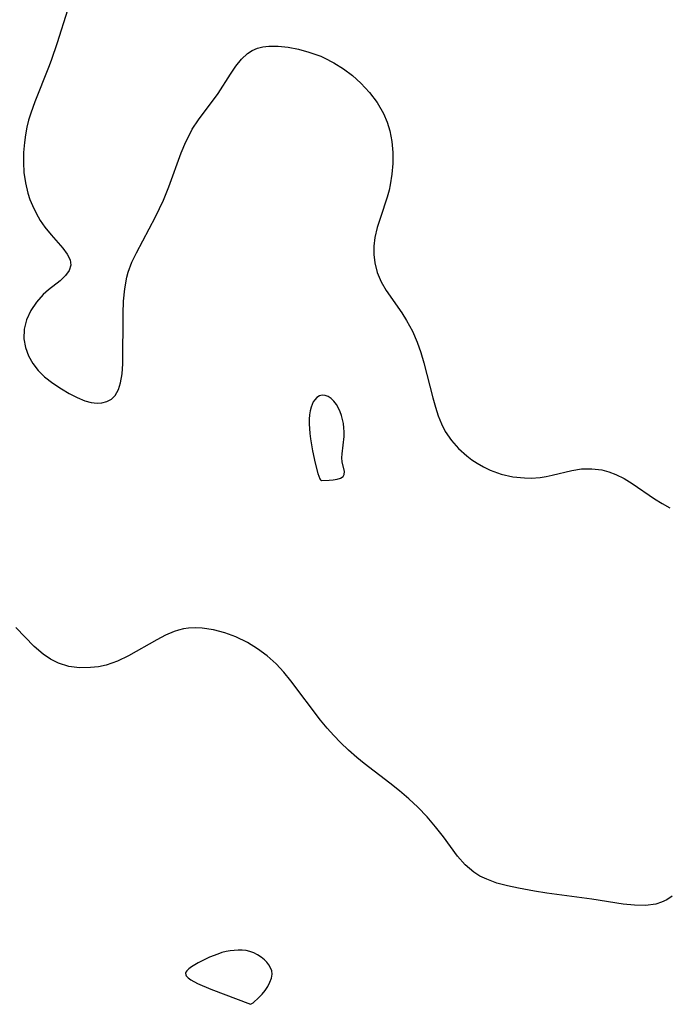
# Model space of a CAD drawing. Header units: metres. Extents: x 1073367 to 1082519, y 1569854 to 1574957.
# Tile 324 of 656: x 1076586 to 1076677, y 1573299 to 1573438. Entities that reach past the tile are written whole.
import ezdxf

# ---------------------------------------------------------------- set-up
doc = ezdxf.new("R2010")
doc.units = ezdxf.units.M
doc.layers.add('CGG_CurvaNivelLidar_v1', color=253, linetype='Continuous', lineweight=30)

msp = doc.modelspace()

# ---------------------------------------------------------------- linework, layer by layer
at = {"layer": 'CGG_CurvaNivelLidar_v1'}
for p, q in [((1076592.6522, 1573439.6436, 68.5), (1076591.195, 1573435.0552, 68.5)), ((1076591.195, 1573435.0552, 68.5), (1076590.342, 1573432.5514, 68.5)), ((1076618.7365, 1573433.975, 68.5), (1076619.4622, 1573434.3015, 68.5)), ((1076619.4622, 1573434.3015, 68.5), (1076620.2409, 1573434.4937, 68.5)), ((1076620.2409, 1573434.4937, 68.5), (1076621.0705, 1573434.5782, 68.5)), ((1076621.0705, 1573434.5782, 68.5), (1076622.3964, 1573434.566, 68.5)), ((1076622.3964, 1573434.566, 68.5), (1076623.8039, 1573434.4164, 68.5)), ((1076623.8039, 1573434.4164, 68.5), (1076625.2615, 1573434.1428, 68.5)), ((1076625.2615, 1573434.1428, 68.5), (1076626.7402, 1573433.7481, 68.5)), ((1076616.4077, 1573431.7495, 68.5), (1076617.226, 1573432.7404, 68.5)), ((1076617.226, 1573432.7404, 68.5), (1076618.0624, 1573433.5231, 68.5)), ((1076618.0624, 1573433.5231, 68.5), (1076618.7365, 1573433.975, 68.5)), ((1076626.7402, 1573433.7481, 68.5), (1076628.3955, 1573433.15, 68.5)), ((1076628.3955, 1573433.15, 68.5), (1076628.8645, 1573432.945, 68.5)), ((1076628.8645, 1573432.945, 68.5), (1076630.2623, 1573432.2261, 68.5)), ((1076589.9783, 1573431.5543, 68.5), (1076588.0199, 1573426.7149, 68.5)), ((1076590.342, 1573432.5514, 68.5), (1076589.9783, 1573431.5543, 68.5)), ((1076615.6408, 1573430.6456, 68.5), (1076616.4077, 1573431.7495, 68.5)), ((1076630.2623, 1573432.2261, 68.5), (1076631.6046, 1573431.3821, 68.5)), ((1076631.6046, 1573431.3821, 68.5), (1076632.8797, 1573430.4292, 68.5)), ((1076613.9061, 1573427.9161, 68.5), (1076615.6408, 1573430.6456, 68.5)), ((1076632.8797, 1573430.4292, 68.5), (1076634.0708, 1573429.3757, 68.5)), ((1076634.0708, 1573429.3757, 68.5), (1076635.3021, 1573428.057, 68.5)), ((1076611.1326, 1573424.1744, 68.5), (1076613.9061, 1573427.9161, 68.5)), ((1076635.3021, 1573428.057, 68.5), (1076636.3758, 1573426.6268, 68.5)), ((1076588.0199, 1573426.7149, 68.5), (1076587.454, 1573425.1312, 68.5)), ((1076636.3758, 1573426.6268, 68.5), (1076637.2596, 1573425.093, 68.5)), ((1076587.454, 1573425.1312, 68.5), (1076587.1533, 1573424.1525, 68.5)), ((1076637.2596, 1573425.093, 68.5), (1076637.7789, 1573423.863, 68.5)), ((1076586.9045, 1573423.1675, 68.5), (1076586.7016, 1573422.0689, 68.5)), ((1076587.1533, 1573424.1525, 68.5), (1076586.9045, 1573423.1675, 68.5)), ((1076610.2655, 1573422.8488, 68.5), (1076611.1326, 1573424.1744, 68.5)), ((1076637.7789, 1573423.863, 68.5), (1076638.1555, 1573422.6134, 68.5)), ((1076586.7016, 1573422.0689, 68.5), (1076586.5601, 1573420.9617, 68.5)), ((1076609.33, 1573421.0498, 68.5), (1076610.0371, 1573422.4521, 68.5)), ((1076610.0371, 1573422.4521, 68.5), (1076610.2655, 1573422.8488, 68.5)), ((1076638.1555, 1573422.6134, 68.5), (1076638.4391, 1573421.1026, 68.5)), ((1076586.5601, 1573420.9617, 68.5), (1076586.4468, 1573419.5505, 68.5)), ((1076608.6847, 1573419.5118, 68.5), (1076609.33, 1573421.0498, 68.5)), ((1076638.4391, 1573421.1026, 68.5), (1076638.5727, 1573419.5664, 68.5)), ((1076586.4468, 1573419.5505, 68.5), (1076586.4157, 1573418.1396, 68.5)), ((1076606.9519, 1573414.7177, 68.5), (1076608.6847, 1573419.5118, 68.5)), ((1076638.5727, 1573419.5664, 68.5), (1076638.5746, 1573418.0237, 68.5)), ((1076586.4157, 1573418.1396, 68.5), (1076586.4863, 1573416.7386, 68.5)), ((1076638.5746, 1573418.0237, 68.5), (1076638.455, 1573416.4919, 68.5)), ((1076586.4863, 1573416.7386, 68.5), (1076586.6946, 1573415.2673, 68.5)), ((1076638.455, 1573416.4919, 68.5), (1076638.2164, 1573414.9883, 68.5)), ((1076586.6946, 1573415.2673, 68.5), (1076587.0426, 1573413.835, 68.5)), ((1076606.1776, 1573412.8316, 68.5), (1076606.9519, 1573414.7177, 68.5)), ((1076638.2164, 1573414.9883, 68.5), (1076638.0554, 1573414.2716, 68.5)), ((1076587.0426, 1573413.835, 68.5), (1076587.3371, 1573412.9501, 68.5)), ((1076637.7774, 1573413.282, 68.5), (1076636.815, 1573410.4118, 68.5)), ((1076638.0554, 1573414.2716, 68.5), (1076637.7774, 1573413.282, 68.5)), ((1076587.3371, 1573412.9501, 68.5), (1076587.6831, 1573412.0912, 68.5)), ((1076587.6831, 1573412.0912, 68.5), (1076588.2058, 1573411.0102, 68.5)), ((1076605.0525, 1573410.4957, 68.5), (1076606.1776, 1573412.8316, 68.5)), ((1076588.2058, 1573411.0102, 68.5), (1076588.7961, 1573409.9886, 68.5)), ((1076602.3631, 1573405.423, 68.5), (1076605.0525, 1573410.4957, 68.5)), ((1076588.7961, 1573409.9886, 68.5), (1076589.4442, 1573409.0372, 68.5)), ((1076636.815, 1573410.4118, 68.5), (1076636.3736, 1573408.9861, 68.5)), ((1076589.4442, 1573409.0372, 68.5), (1076590.3232, 1573407.9442, 68.5)), ((1076590.3232, 1573407.9442, 68.5), (1076591.9617, 1573406.0658, 68.5)), ((1076636.3736, 1573408.9861, 68.5), (1076636.046, 1573407.5576, 68.5)), ((1076635.9041, 1573406.3583, 68.5), (1076635.8952, 1573405.1651, 68.5)), ((1076636.046, 1573407.5576, 68.5), (1076635.9041, 1573406.3583, 68.5)), ((1076591.9617, 1573406.0658, 68.5), (1076592.5853, 1573405.2309, 68.5)), ((1076592.5853, 1573405.2309, 68.5), (1076593.0022, 1573404.4352, 68.5)), ((1076601.7389, 1573404.0636, 68.5), (1076602.3631, 1573405.423, 68.5)), ((1076635.8952, 1573405.1651, 68.5), (1076636.027, 1573403.9912, 68.5)), ((1076593.1303, 1573403.6745, 68.5), (1076592.8955, 1573402.9194, 68.5)), ((1076593.0022, 1573404.4352, 68.5), (1076593.1303, 1573403.6745, 68.5)), ((1076601.2286, 1573402.6708, 68.5), (1076601.7389, 1573404.0636, 68.5)), ((1076636.027, 1573403.9912, 68.5), (1076636.3827, 1573402.6185, 68.5)), ((1076592.3567, 1573402.1877, 68.5), (1076591.607, 1573401.4686, 68.5)), ((1076592.8955, 1573402.9194, 68.5), (1076592.3567, 1573402.1877, 68.5)), ((1076601.0373, 1573401.9866, 68.5), (1076601.2286, 1573402.6708, 68.5)), ((1076636.3827, 1573402.6185, 68.5), (1076636.9379, 1573401.3107, 68.5)), ((1076591.607, 1573401.4686, 68.5), (1076589.9688, 1573400.1539, 68.5)), ((1076600.7193, 1573400.3001, 68.5), (1076601.0373, 1573401.9866, 68.5)), ((1076636.9379, 1573401.3107, 68.5), (1076637.6496, 1573400.0988, 68.5)), ((1076589.2167, 1573399.5009, 68.5), (1076588.2655, 1573398.4518, 68.5)), ((1076589.9688, 1573400.1539, 68.5), (1076589.2167, 1573399.5009, 68.5)), ((1076600.5549, 1573398.5713, 68.5), (1076600.7193, 1573400.3001, 68.5)), ((1076637.6496, 1573400.0988, 68.5), (1076639.8563, 1573396.9145, 68.5)), ((1076588.2655, 1573398.4518, 68.5), (1076587.4599, 1573397.2471, 68.5)), ((1076600.4887, 1573396.8184, 68.5), (1076600.5549, 1573398.5713, 68.5)), ((1076587.4599, 1573397.2471, 68.5), (1076586.8587, 1573395.9235, 68.5)), ((1076600.4421, 1573389.7368, 68.5), (1076600.4887, 1573396.8184, 68.5)), ((1076639.8563, 1573396.9145, 68.5), (1076640.5198, 1573395.8622, 68.5)), ((1076586.8587, 1573395.9235, 68.5), (1076586.5384, 1573394.6095, 68.5)), ((1076640.5198, 1573395.8622, 68.5), (1076641.3339, 1573394.3565, 68.5)), ((1076586.5384, 1573394.6095, 68.5), (1076586.4882, 1573393.2633, 68.5)), ((1076641.3339, 1573394.3565, 68.5), (1076642.0282, 1573392.7701, 68.5)), ((1076586.4882, 1573393.2633, 68.5), (1076586.7043, 1573392.0304, 68.5)), ((1076642.0282, 1573392.7701, 68.5), (1076642.5236, 1573391.3487, 68.5)), ((1076586.7043, 1573392.0304, 68.5), (1076587.1491, 1573390.8352, 68.5)), ((1076642.5236, 1573391.3487, 68.5), (1076642.9489, 1573389.8916, 68.5)), ((1076587.1491, 1573390.8352, 68.5), (1076587.7531, 1573389.7658, 68.5)), ((1076587.7531, 1573389.7658, 68.5), (1076588.508, 1573388.7746, 68.5)), ((1076600.348, 1573388.3398, 68.5), (1076600.4421, 1573389.7368, 68.5)), ((1076642.9489, 1573389.8916, 68.5), (1076644.206, 1573384.9513, 68.5)), ((1076588.508, 1573388.7746, 68.5), (1076589.3913, 1573387.8832, 68.5)), ((1076600.1464, 1573387.0689, 68.5), (1076600.348, 1573388.3398, 68.5)), ((1076589.3913, 1573387.8832, 68.5), (1076590.5513, 1573386.9865, 68.5)), ((1076590.5513, 1573386.9865, 68.5), (1076591.7902, 1573386.191, 68.5)), ((1076599.8402, 1573386.0845, 68.5), (1076600.1464, 1573387.0689, 68.5)), ((1076591.7902, 1573386.191, 68.5), (1076592.8973, 1573385.5394, 68.5)), ((1076592.8973, 1573385.5394, 68.5), (1076594.0054, 1573384.9634, 68.5)), ((1076599.3757, 1573385.2736, 68.5), (1076599.8402, 1573386.0845, 68.5)), ((1076594.0054, 1573384.9634, 68.5), (1076595.1077, 1573384.5146, 68.5)), ((1076595.1077, 1573384.5146, 68.5), (1076595.9886, 1573384.2814, 68.5)), ((1076595.9886, 1573384.2814, 68.5), (1076596.8416, 1573384.1864, 68.5)), ((1076596.8416, 1573384.1864, 68.5), (1076597.4814, 1573384.2216, 68.5)), ((1076597.4814, 1573384.2216, 68.5), (1076598.1818, 1573384.3987, 68.5)), ((1076598.1818, 1573384.3987, 68.5), (1076598.8372, 1573384.7539, 68.5)), ((1076598.8372, 1573384.7539, 68.5), (1076599.3757, 1573385.2736, 68.5)), ((1076627.3422, 1573384.3398, 68.5), (1076627.1718, 1573383.9928, 68.5)), ((1076627.544, 1573384.6473, 68.5), (1076627.3422, 1573384.3398, 68.5)), ((1076627.8654, 1573384.9865, 68.5), (1076627.544, 1573384.6473, 68.5)), ((1076628.2292, 1573385.2203, 68.5), (1076627.8654, 1573384.9865, 68.5)), ((1076628.6224, 1573385.3241, 68.5), (1076628.2292, 1573385.2203, 68.5)), ((1076629.0366, 1573385.2766, 68.5), (1076628.6224, 1573385.3241, 68.5)), ((1076629.4548, 1573385.0991, 68.5), (1076629.0366, 1573385.2766, 68.5)), ((1076629.8621, 1573384.8176, 68.5), (1076629.4548, 1573385.0991, 68.5)), ((1076630.2543, 1573384.4402, 68.5), (1076629.8621, 1573384.8176, 68.5)), ((1076630.6107, 1573383.9912, 68.5), (1076630.2543, 1573384.4402, 68.5)), ((1076644.206, 1573384.9513, 68.5), (1076644.5908, 1573383.5897, 68.5)), ((1076626.8999, 1573383.0767, 68.5), (1076626.8156, 1573382.5071, 68.5)), ((1076627.0331, 1573383.6136, 68.5), (1076626.8999, 1573383.0767, 68.5)), ((1076627.1718, 1573383.9928, 68.5), (1076627.0331, 1573383.6136, 68.5)), ((1076630.9202, 1573383.4835, 68.5), (1076630.6107, 1573383.9912, 68.5)), ((1076631.1538, 1573382.9742, 68.5), (1076630.9202, 1573383.4835, 68.5)), ((1076631.3432, 1573382.4337, 68.5), (1076631.1538, 1573382.9742, 68.5)), ((1076644.5908, 1573383.5897, 68.5), (1076644.9807, 1573382.406, 68.5)), ((1076626.7739, 1573381.9145, 68.5), (1076626.772, 1573381.2435, 68.5)), ((1076626.772, 1573381.2435, 68.5), (1076626.8652, 1573379.8696, 68.5)), ((1076626.8156, 1573382.5071, 68.5), (1076626.7739, 1573381.9145, 68.5)), ((1076631.4928, 1573381.8715, 68.5), (1076631.3432, 1573382.4337, 68.5)), ((1076631.6044, 1573381.2948, 68.5), (1076631.4928, 1573381.8715, 68.5)), ((1076631.6767, 1573380.7096, 68.5), (1076631.6044, 1573381.2948, 68.5)), ((1076644.9807, 1573382.406, 68.5), (1076645.4355, 1573381.2688, 68.5)), ((1076645.4355, 1573381.2688, 68.5), (1076645.9792, 1573380.1935, 68.5)), ((1076626.8652, 1573379.8696, 68.5), (1076626.9511, 1573379.1458, 68.5)), ((1076631.7054, 1573380.1206, 68.5), (1076631.6767, 1573380.7096, 68.5)), ((1076631.6845, 1573379.484, 68.5), (1076631.7054, 1573380.1206, 68.5)), ((1076645.9792, 1573380.1935, 68.5), (1076646.843, 1573378.9129, 68.5)), ((1076626.9511, 1573379.1458, 68.5), (1076627.2353, 1573377.4534, 68.5)), ((1076631.4039, 1573377.0124, 68.5), (1076631.6845, 1573379.484, 68.5)), ((1076646.843, 1573378.9129, 68.5), (1076647.8629, 1573377.7592, 68.5)), ((1076627.2353, 1573377.4534, 68.5), (1076627.6105, 1573375.7033, 68.5)), ((1076647.8629, 1573377.7592, 68.5), (1076649.0092, 1573376.7341, 68.5)), ((1076627.6105, 1573375.7033, 68.5), (1076628.0069, 1573374.2306, 68.5)), ((1076631.3767, 1573376.4372, 68.5), (1076631.4039, 1573377.0124, 68.5)), ((1076631.4083, 1573375.8949, 68.5), (1076631.3767, 1573376.4372, 68.5)), ((1076631.7485, 1573374.5057, 68.5), (1076631.4083, 1573375.8949, 68.5)), ((1076649.0092, 1573376.7341, 68.5), (1076649.7313, 1573376.1946, 68.5)), ((1076649.7313, 1573376.1946, 68.5), (1076650.4809, 1573375.6971, 68.5)), ((1076650.4809, 1573375.6971, 68.5), (1076651.3845, 1573375.1668, 68.5)), ((1076631.7278, 1573374.1198, 68.5), (1076631.7485, 1573374.5057, 68.5)), ((1076651.3845, 1573375.1668, 68.5), (1076652.3212, 1573374.7056, 68.5)), ((1076652.3212, 1573374.7056, 68.5), (1076653.8861, 1573374.1444, 68.5)), ((1076661.0608, 1573374.0163, 68.5), (1076663.8414, 1573374.678, 68.5)), ((1076663.8414, 1573374.678, 68.5), (1076665.2346, 1573374.8921, 68.5)), ((1076665.2346, 1573374.8921, 68.5), (1076666.6577, 1573374.9256, 68.5)), ((1076666.6577, 1573374.9256, 68.5), (1076668.0708, 1573374.751, 68.5)), ((1076668.0708, 1573374.751, 68.5), (1076669.0814, 1573374.4863, 68.5)), ((1076669.0814, 1573374.4863, 68.5), (1076670.0687, 1573374.1144, 68.5)), ((1076628.0069, 1573374.2306, 68.5), (1076628.2859, 1573373.484, 68.5)), ((1076628.2859, 1573373.484, 68.5), (1076628.3717, 1573373.3337, 68.5)), ((1076628.3717, 1573373.3337, 68.5), (1076628.4788, 1573373.2429, 68.5)), ((1076628.4788, 1573373.2429, 68.5), (1076628.5, 1573373.2577, 68.5)), ((1076628.5, 1573373.2577, 68.5), (1076629.6013, 1573373.288, 68.5)), ((1076629.6013, 1573373.288, 68.5), (1076630.1524, 1573373.3395, 68.5)), ((1076630.1524, 1573373.3395, 68.5), (1076630.7009, 1573373.4336, 68.5)), ((1076630.7009, 1573373.4336, 68.5), (1076631.1854, 1573373.5839, 68.5)), ((1076631.1854, 1573373.5839, 68.5), (1076631.5425, 1573373.8048, 68.5)), ((1076631.5425, 1573373.8048, 68.5), (1076631.7278, 1573374.1198, 68.5)), ((1076653.8861, 1573374.1444, 68.5), (1076655.5121, 1573373.7832, 68.5)), ((1076655.5121, 1573373.7832, 68.5), (1076657.1633, 1573373.6105, 68.5)), ((1076657.1633, 1573373.6105, 68.5), (1076658.0971, 1573373.5983, 68.5)), ((1076658.0971, 1573373.5983, 68.5), (1076659.3699, 1573373.6959, 68.5)), ((1076659.3699, 1573373.6959, 68.5), (1076660.2197, 1573373.8353, 68.5)), ((1076660.2197, 1573373.8353, 68.5), (1076661.0608, 1573374.0163, 68.5)), ((1076670.0687, 1573374.1144, 68.5), (1076671.2372, 1573373.5344, 68.5)), ((1076671.2372, 1573373.5344, 68.5), (1076672.3721, 1573372.8472, 68.5)), ((1076672.3721, 1573372.8472, 68.5), (1076675.518, 1573370.6789, 68.5)), ((1076675.518, 1573370.6789, 68.5), (1076676.5921, 1573370.012, 68.5)), ((1076676.5921, 1573370.012, 68.5), (1076677.7057, 1573369.3801, 68.5)), ((1076587.9545, 1573349.8403, 68.5), (1076585.3669, 1573352.5006, 68.5)), ((1076608.3301, 1573352.1466, 68.5), (1076607.7226, 1573351.9492, 68.5)), ((1076609.0145, 1573352.3104, 68.5), (1076608.3301, 1573352.1466, 68.5)), ((1076609.7071, 1573352.4101, 68.5), (1076609.0145, 1573352.3104, 68.5)), ((1076610.6842, 1573352.4564, 68.5), (1076609.7071, 1573352.4101, 68.5)), ((1076611.6766, 1573352.4081, 68.5), (1076610.6842, 1573352.4564, 68.5)), ((1076613.2569, 1573352.1639, 68.5), (1076611.6766, 1573352.4081, 68.5)), ((1076614.8403, 1573351.7429, 68.5), (1076613.2569, 1573352.1639, 68.5)), ((1076605.2427, 1573350.7811, 68.5), (1076601.2425, 1573348.4882, 68.5)), ((1076606.4767, 1573351.422, 68.5), (1076605.2427, 1573350.7811, 68.5)), ((1076607.7226, 1573351.9492, 68.5), (1076606.4767, 1573351.422, 68.5)), ((1076616.4069, 1573351.1663, 68.5), (1076614.8403, 1573351.7429, 68.5)), ((1076618.0528, 1573350.3777, 68.5), (1076616.4069, 1573351.1663, 68.5)), ((1076589.2026, 1573348.7577, 68.5), (1076587.9545, 1573349.8403, 68.5)), ((1076619.483, 1573349.5082, 68.5), (1076618.0528, 1573350.3777, 68.5)), ((1076620.8377, 1573348.502, 68.5), (1076619.483, 1573349.5082, 68.5)), ((1076590.2559, 1573348.024, 68.5), (1076589.2026, 1573348.7577, 68.5)), ((1076591.3801, 1573347.4481, 68.5), (1076590.2559, 1573348.024, 68.5)), ((1076601.2425, 1573348.4882, 68.5), (1076599.6828, 1573347.739, 68.5)), ((1076622.101, 1573347.3646, 68.5), (1076620.8377, 1573348.502, 68.5)), ((1076592.8251, 1573347.0148, 68.5), (1076591.3801, 1573347.4481, 68.5)), ((1076594.3485, 1573346.8257, 68.5), (1076592.8251, 1573347.0148, 68.5)), ((1076595.9116, 1573346.8391, 68.5), (1076594.3485, 1573346.8257, 68.5)), ((1076597.0065, 1573346.9583, 68.5), (1076595.9116, 1573346.8391, 68.5)), ((1076598.0939, 1573347.1842, 68.5), (1076597.0065, 1573346.9583, 68.5)), ((1076599.6828, 1573347.739, 68.5), (1076598.0939, 1573347.1842, 68.5)), ((1076623.1756, 1573346.2037, 68.5), (1076622.101, 1573347.3646, 68.5)), ((1076624.1873, 1573344.9637, 68.5), (1076623.1756, 1573346.2037, 68.5)), ((1076628.355, 1573339.4215, 68.5), (1076624.1873, 1573344.9637, 68.5)), ((1076629.2889, 1573338.2936, 68.5), (1076628.355, 1573339.4215, 68.5)), ((1076630.2282, 1573337.2581, 68.5), (1076629.2889, 1573338.2936, 68.5)), ((1076631.2078, 1573336.2598, 68.5), (1076630.2282, 1573337.2581, 68.5)), ((1076632.3406, 1573335.1827, 68.5), (1076631.2078, 1573336.2598, 68.5)), ((1076633.5132, 1573334.1504, 68.5), (1076632.3406, 1573335.1827, 68.5)), ((1076634.5531, 1573333.3018, 68.5), (1076633.5132, 1573334.1504, 68.5)), ((1076638.1624, 1573330.5448, 68.5), (1076634.5531, 1573333.3018, 68.5)), ((1076639.5273, 1573329.4461, 68.5), (1076638.1624, 1573330.5448, 68.5)), ((1076640.8468, 1573328.3045, 68.5), (1076639.5273, 1573329.4461, 68.5)), ((1076642.1089, 1573327.1174, 68.5), (1076640.8468, 1573328.3045, 68.5)), ((1076643.4055, 1573325.7699, 68.5), (1076642.1089, 1573327.1174, 68.5)), ((1076644.6125, 1573324.3786, 68.5), (1076643.4055, 1573325.7699, 68.5)), ((1076645.7207, 1573322.9574, 68.5), (1076644.6125, 1573324.3786, 68.5)), ((1076647.7229, 1573320.2285, 68.5), (1076645.7207, 1573322.9574, 68.5)), ((1076648.7984, 1573319.0089, 68.5), (1076647.7229, 1573320.2285, 68.5)), ((1076650.005, 1573317.964, 68.5), (1076648.7984, 1573319.0089, 68.5)), ((1076650.8829, 1573317.4088, 68.5), (1076650.005, 1573317.964, 68.5)), ((1076651.8289, 1573316.9453, 68.5), (1076650.8829, 1573317.4088, 68.5)), ((1076653.246, 1573316.4241, 68.5), (1076651.8289, 1573316.9453, 68.5)), ((1076654.7475, 1573316.0134, 68.5), (1076653.246, 1573316.4241, 68.5)), ((1076656.311, 1573315.6758, 68.5), (1076654.7475, 1573316.0134, 68.5)), ((1076658.5962, 1573315.2685, 68.5), (1076656.311, 1573315.6758, 68.5)), ((1076660.3146, 1573315.0035, 68.5), (1076658.5962, 1573315.2685, 68.5)), ((1076666.6559, 1573314.161, 68.5), (1076660.3146, 1573315.0035, 68.5)), ((1076678.0077, 1573314.5679, 68.5), (1076677.2444, 1573314.0522, 68.5)), ((1076671.0825, 1573313.4527, 68.5), (1076666.6559, 1573314.161, 68.5)), ((1076672.7066, 1573313.2756, 68.5), (1076671.0825, 1573313.4527, 68.5)), ((1076674.2615, 1573313.2504, 68.5), (1076672.7066, 1573313.2756, 68.5)), ((1076675.7257, 1573313.4527, 68.5), (1076674.2615, 1573313.2504, 68.5)), ((1076676.5082, 1573313.7006, 68.5), (1076675.7257, 1573313.4527, 68.5)), ((1076677.2444, 1573314.0522, 68.5), (1076676.5082, 1573313.7006, 68.5)), ((1076613.8657, 1573306.3986, 69), (1076612.7113, 1573305.9311, 69)), ((1076614.4554, 1573306.5956, 69), (1076613.8657, 1573306.3986, 69)), ((1076615.0525, 1573306.7549, 69), (1076614.4554, 1573306.5956, 69)), ((1076615.6158, 1573306.8604, 69), (1076615.0525, 1573306.7549, 69)), ((1076616.7458, 1573306.9518, 69), (1076615.6158, 1573306.8604, 69)), ((1076617.3043, 1573306.9375, 69), (1076616.7458, 1573306.9518, 69)), ((1076617.8521, 1573306.8777, 69), (1076617.3043, 1573306.9375, 69)), ((1076618.3832, 1573306.7635, 69), (1076617.8521, 1573306.8777, 69)), ((1076618.9538, 1573306.5608, 69), (1076618.3832, 1573306.7635, 69)), ((1076619.4925, 1573306.2898, 69), (1076618.9538, 1573306.5608, 69)), ((1076619.9944, 1573305.9618, 69), (1076619.4925, 1573306.2898, 69)), ((1076611.0867, 1573305.1367, 69), (1076610.1583, 1573304.5838, 69)), ((1076612.7113, 1573305.9311, 69), (1076611.0867, 1573305.1367, 69)), ((1076620.45, 1573305.5825, 69), (1076619.9944, 1573305.9618, 69)), ((1076620.7815, 1573305.2339, 69), (1076620.45, 1573305.5825, 69)), ((1076621.0687, 1573304.8586, 69), (1076620.7815, 1573305.2339, 69)), ((1076621.3052, 1573304.462, 69), (1076621.0687, 1573304.8586, 69)), ((1076609.3621, 1573303.8159, 69), (1076609.3218, 1573303.6767, 69)), ((1076609.3218, 1573303.6767, 69), (1076609.3394, 1573303.467, 69)), ((1076609.3394, 1573303.467, 69), (1076609.414, 1573303.3101, 69)), ((1076609.4972, 1573304.0273, 69), (1076609.3621, 1573303.8159, 69)), ((1076609.7825, 1573304.3055, 69), (1076609.4972, 1573304.0273, 69)), ((1076610.1583, 1573304.5838, 69), (1076609.7825, 1573304.3055, 69)), ((1076621.4712, 1573304.0341, 69), (1076621.3052, 1573304.462, 69)), ((1076621.4384, 1573302.9867, 69), (1076621.5222, 1573303.5423, 69)), ((1076621.5222, 1573303.5423, 69), (1076621.4712, 1573304.0341, 69)), ((1076609.414, 1573303.3101, 69), (1076609.6687, 1573303.0265, 69)), ((1076609.6687, 1573303.0265, 69), (1076610.0398, 1573302.7533, 69)), ((1076610.0398, 1573302.7533, 69), (1076611.0128, 1573302.2286, 69)), ((1076611.0128, 1573302.2286, 69), (1076612.859, 1573301.4424, 69)), ((1076620.9327, 1573301.8202, 69), (1076621.2335, 1573302.4047, 69)), ((1076621.2335, 1573302.4047, 69), (1076621.4384, 1573302.9867, 69)), ((1076612.859, 1573301.4424, 69), (1076618.5, 1573299.298, 69)), ((1076619.6693, 1573300.2376, 69), (1076620.1441, 1573300.7358, 69)), ((1076620.1441, 1573300.7358, 69), (1076620.5612, 1573301.2566, 69)), ((1076620.5612, 1573301.2566, 69), (1076620.9327, 1573301.8202, 69)), ((1076618.5, 1573299.298, 69), (1076618.8421, 1573299.5248, 69)), ((1076618.8421, 1573299.5248, 69), (1076619.6693, 1573300.2376, 69))]:
    msp.add_line(p, q, dxfattribs=at)

doc.saveas('drawing.dxf')
